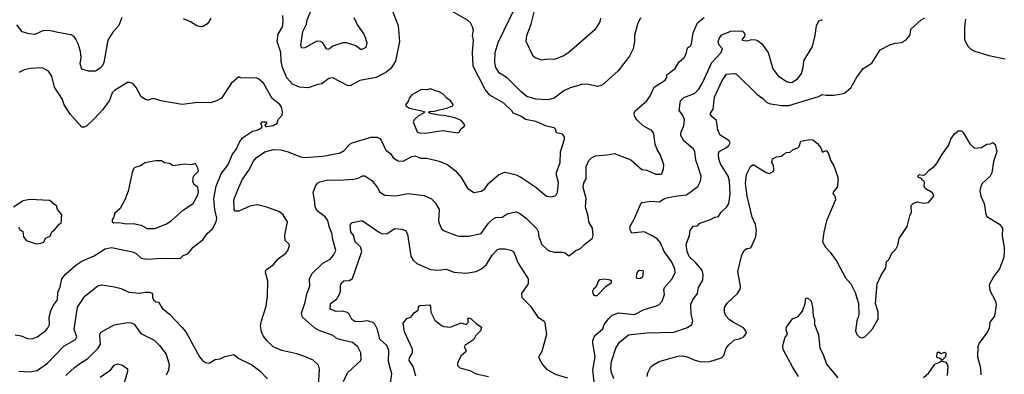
# Model space of a CAD drawing. Extents: x 1771496 to 1971148, y 471553 to 643630.
# Tile 372 of 656: x 1858573 to 1866537, y 544582 to 547452. Entities that reach past the tile are written whole.
import ezdxf

# ---------------------------------------------------------------- set-up
doc = ezdxf.new("R2010")
doc.units = 0

msp = doc.modelspace()

# ---------------------------------------------------------------- linework, layer by layer
at = {"layer": '0CON10XD'}
for points in [[(1860722.5, 545735), (1860740, 545815), (1860705, 545873.3), (1860675, 545897.1), (1860565, 545938.1), (1860495, 545953.5), (1860435, 545943.8), (1860345, 545901.3), (1860315, 545903.5), (1860306.9, 545915), (1860306.2, 545995), (1860336.9, 546075), (1860371.5, 546155), (1860425.4, 546235), (1860463.2, 546306.8), (1860485, 546333.3), (1860555, 546381.9), (1860625, 546400), (1860685, 546397.8), (1860745, 546381.1), (1860845, 546341.1), (1860875, 546337.8), (1861025, 546348.5), (1861125, 546366.2), (1861165, 546374.4), (1861197.2, 546392.8), (1861244.5, 546445.5), (1861262.5, 546455), (1861415, 546501.9), (1861465, 546500), (1861485, 546491.4), (1861497.4, 546477.4), (1861535, 546396.4), (1861573.8, 546365), (1861595, 546334.3), (1861635, 546310), (1861675, 546305.7), (1861745.7, 546344.3), (1861770.5, 546350.5), (1861815, 546330), (1861865, 546332), (1861965, 546307.1), (1862036.4, 546276.4), (1862098, 546228), (1862145, 546175.8), (1862195, 546087.5), (1862245, 546052.9), (1862305, 546064), (1862335, 546083.3), (1862364.7, 546125.3), (1862445, 546195.7), (1862495, 546216.7), (1862535, 546208.6), (1862587.4, 546197.4), (1862627.4, 546177.4), (1862746.9, 546096.9), (1862835, 546024.4), (1862875, 546017.5), (1862910.7, 546029.3), (1862922.7, 546057.3), (1862932.2, 546135), (1862915, 546193.3), (1862914.7, 546215), (1862944.6, 546295), (1862946.6, 546383.4), (1862980, 546485), (1862978.8, 546505), (1862964.2, 546524.2), (1862916.1, 546536.1), (1862908, 546565), (1862896.8, 546576.8), (1862835, 546590.6), (1862747.9, 546627.9), (1862665, 546643.5), (1862625, 546670.4), (1862563.8, 546695), (1862553.3, 546715), (1862489.2, 546775), (1862375, 546841.9), (1862336.6, 546886.6), (1862241.5, 547075), (1862234.6, 547185), (1862243.1, 547285), (1862235.8, 547325), (1862244.2, 547365), (1862236, 547395), (1862218, 547425), (1862195, 547447.5), (1862062.8, 547522.8)], [(1861583.3, 547535), (1861633.8, 547405), (1861644.2, 547275), (1861613.1, 547115), (1861575, 547057.5), (1861534.7, 547025.3), (1861456.7, 546985), (1861325, 546960.8), (1861245, 546916.2), (1861225, 546918.8), (1861105, 546980), (1861073, 546977), (1861017.7, 546932.3), (1860985, 546927.5), (1860905, 546900.4), (1860835.3, 546905.3), (1860779.5, 546929.5), (1860735, 546980), (1860697.3, 547065), (1860686.5, 547115), (1860684.5, 547185), (1860655.6, 547275), (1860664.4, 547335), (1860697.5, 547395), (1860704.4, 547435), (1860701.9, 547485)], [(1863593.9, 547466.1), (1863570, 547415), (1863546.2, 547325), (1863546.2, 547275), (1863534, 547216), (1863504.1, 547155.9), (1863412.7, 547037.3), (1863285, 546922), (1863245, 546910.8), (1863165, 546930), (1863115, 546926.2), (1863075.7, 546914.3), (1863025, 546900), (1862975, 546876.7), (1862895, 546816.7), (1862845, 546803.6), (1862747.3, 546807.3), (1862675, 546828.9), (1862625, 546869.5), (1862515, 546981.2), (1862455, 547018.1), (1862423.5, 547065), (1862417.3, 547105), (1862420, 547185), (1862442.1, 547267.9), (1862576.7, 547545)], [(1863271.4, 547465), (1863265.5, 547434.5), (1863225, 547370), (1863014.5, 547185.5), (1862975, 547160), (1862895, 547128.8), (1862845, 547133.3), (1862795, 547123.3), (1862741.7, 547141.7), (1862725, 547157.5), (1862668.8, 547275), (1862674.2, 547324.2), (1862709.1, 547415), (1862744, 547556)], [(1859399.5, 547470.5), (1859375, 547406), (1859325, 547352), (1859286.7, 547285), (1859253.7, 547106.3), (1859245, 547084), (1859225, 547058.6), (1859185, 547035.6), (1859130, 547035), (1859075, 547052), (1859062.2, 547095), (1859070, 547145), (1859064.5, 547195), (1859046.9, 547255), (1859028, 547295), (1859014.2, 547314.2), (1858988.8, 547328.8), (1858882.5, 547347.5), (1858821.3, 547361.3), (1858765.7, 547364.3), (1858695, 547332.9), (1858646.7, 547336.7), (1858593.9, 547353.9), (1858550.5, 547410.5)], [(1860117.8, 547465), (1860102.9, 547435), (1860085.4, 547414.6), (1860055, 547396.9), (1860035, 547393.5), (1860005, 547401.5), (1859955, 547434.4), (1859897.3, 547457.3)], [(1861275, 547470), (1861305, 547408), (1861355.6, 547335), (1861370.9, 547300.9), (1861380, 547265), (1861373, 547227), (1861335, 547206.7), (1861290.8, 547240.8), (1861215, 547263.3), (1861185.5, 547265.5), (1861105, 547237.1), (1861080, 547215), (1861065, 547211.1), (1861055, 547216), (1861024.3, 547264.3), (1861005.8, 547275.8), (1860975, 547278.8), (1860880, 547225), (1860855, 547222.5), (1860846.7, 547245), (1860863.5, 547356.5), (1860892.7, 547415), (1860899.3, 547450.7), (1860929.1, 547520.9)], [(1861191.1, 544525), (1861224.3, 544595), (1861329.7, 544690.3), (1861334.2, 544705.8), (1861331.4, 544755), (1861308, 544805), (1861265, 544840.8), (1861160, 544865), (1861133.8, 544875), (1861108.8, 544895), (1860995, 544936.7), (1860958.1, 544958.1), (1860859.2, 545045), (1860852.4, 545077.6), (1860882.5, 545165), (1860895, 545233.3), (1860920, 545295), (1860918.1, 545355), (1860935, 545396.2), (1861025, 545480.8), (1861085, 545514.3), (1861111.4, 545545), (1861130.6, 545585), (1861102.7, 545685), (1861100.8, 545715), (1861075, 545777.5), (1861065, 545827.1), (1861045, 545855.4), (1860978.8, 545905), (1860962, 545935), (1860961.4, 545975), (1860947.8, 546055), (1860968.8, 546111.2), (1860981.8, 546128.2), (1861000.6, 546139.4), (1861065, 546155.5), (1861153.6, 546153.6), (1861275, 546162.1), (1861309.7, 546170.3), (1861345, 546187.5), (1861365, 546188.8), (1861420.3, 546150.3), (1861465, 546096.7), (1861485.8, 546055.8), (1861525, 546032.5), (1861614.3, 546025.7), (1861715.5, 546045.5), (1861845, 546029.2), (1861905, 546003.3), (1861937.3, 545967.3), (1861967, 545917), (1861961.4, 545825), (1861964.5, 545804.5), (1861985, 545760), (1862005, 545742), (1862105.5, 545705.5), (1862125, 545700), (1862205, 545699.2), (1862305, 545722.5), (1862365.6, 545805), (1862401.2, 545838.8), (1862425, 545850), (1862475, 545854.4), (1862515, 545881.2), (1862585, 545898.1), (1862615, 545885.7), (1862673.4, 545843.4), (1862755, 545760), (1862767.4, 545737.4), (1862771.4, 545695), (1862795, 545633.3), (1862847.5, 545585), (1862895, 545570), (1862965, 545570), (1862985, 545564.3), (1863015, 545540), (1863072.5, 545585), (1863108.8, 545601.2), (1863144.2, 545635), (1863205.7, 545684.3), (1863212, 545705), (1863206.4, 545763.6), (1863176.9, 545815), (1863171.2, 545861.2), (1863148.8, 545935), (1863156, 546005), (1863130, 546095), (1863135, 546132.5), (1863156, 546165), (1863154.5, 546265), (1863177.2, 546312.8), (1863198, 546335), (1863229.8, 546350.2), (1863325, 546357.1), (1863385, 546369.2), (1863517, 546317), (1863605, 546240.8), (1863645, 546235.4), (1863715, 546201.4), (1863759.5, 546200.5), (1863766.7, 546205), (1863781.2, 546245), (1863783.3, 546276.7), (1863756.8, 546356.8), (1863727.3, 546407.3), (1863714, 546444), (1863700.9, 546530.9), (1863685, 546553.8), (1863665, 546566), (1863615, 546594), (1863565, 546642), (1863544.4, 546675), (1863543.1, 546695), (1863550, 546715), (1863645, 546794), (1863673.1, 546835), (1863704.8, 546905.2), (1863795, 546962), (1863806.7, 546985), (1863806.2, 547005), (1863874.3, 547055.7), (1863905, 547108.2), (1863947.9, 547145), (1863964.6, 547175.4), (1863973.8, 547225), (1863998.8, 547241.2), (1864007.5, 547255), (1864020.6, 547345), (1864055.7, 547425), (1864109.3, 547470.7)], [(1863225.6, 544475.6), (1863207.4, 544617.4), (1863226.4, 544725), (1863208.9, 544835), (1863209.4, 544855), (1863220.6, 544885), (1863234.4, 544905), (1863288.9, 544951.1), (1863300.9, 544985), (1863337.9, 545035), (1863365, 545060.4), (1863415, 545080.5), (1863546.7, 545065), (1863625, 545106.7), (1863724.4, 545135.6), (1863745, 545147.5), (1863769.4, 545175), (1863788.1, 545228.1), (1863783.3, 545265), (1863788.9, 545285), (1863851.1, 545355), (1863874.4, 545405), (1863873.3, 545435), (1863845, 545495.8), (1863785.4, 545575), (1863756.5, 545646.5), (1863731.4, 545675), (1863695, 545700), (1863625, 545734.2), (1863524.1, 545724.1), (1863513.1, 545743.1), (1863508.2, 545775), (1863542.4, 545837.6), (1863593.2, 545956.8), (1863608.5, 545971.5), (1863677.6, 545982.4), (1863745, 545978.8), (1863795, 546006.8), (1863875, 546024.6), (1863965, 546034.1), (1864057.8, 546102.2), (1864080, 546145), (1864084.4, 546185), (1864055, 546278), (1864042.9, 546315), (1864035, 546386.2), (1864023.8, 546405), (1863945, 546472), (1863920, 546515), (1863922.9, 546545), (1863945, 546592.5), (1863949.4, 546645), (1863935, 546682), (1863907.4, 546717.4), (1863917.5, 546795), (1863945, 546821.1), (1864030.8, 546855), (1864065, 546889.2), (1864095, 546940), (1864171.2, 547105), (1864247.3, 547185), (1864256.7, 547215), (1864231.1, 547245), (1864223.6, 547275), (1864233.5, 547305), (1864251.7, 547328.3), (1864325, 547359.4), (1864415, 547361.4), (1864431.3, 547351.3), (1864437.3, 547332.7), (1864434.2, 547315), (1864416.7, 547295), (1864417.5, 547285), (1864451.3, 547281.3), (1864495, 547291.8), (1864525, 547288.9), (1864545, 547280.6), (1864574.3, 547255), (1864625.7, 547185), (1864665.8, 547055), (1864708.3, 546998.3), (1864775, 546952.5), (1864805, 546942.9), (1864825, 546945.8), (1864866, 546975), (1864895.7, 547015), (1864910.8, 547065), (1864915, 547117.5), (1864986.2, 547235), (1865008, 547325), (1865017.3, 547402.7), (1865038, 547442), (1865065, 547453.8)], [(1863377.3, 544545), (1863356.2, 544605), (1863353.3, 544635), (1863360.8, 544685), (1863394.5, 544795), (1863425, 544841.4), (1863497.6, 544902.4), (1863645, 544919.1), (1863865, 544924.4), (1863975, 544961.4), (1864008.8, 544985), (1864018, 545015), (1864005, 545070), (1864000.9, 545149.1), (1864017.5, 545185), (1864054.2, 545235), (1864064.2, 545285), (1864099.2, 545345), (1864100.5, 545389.5), (1864092.5, 545425), (1864043.1, 545485), (1863988.2, 545535), (1863971.8, 545575), (1863964.3, 545635.7), (1863991.2, 545705), (1863996.2, 545745), (1864019.3, 545780.7), (1864055, 545783.8), (1864075, 545806), (1864161.2, 545835), (1864195, 545854.4), (1864225, 545860), (1864247.5, 545895), (1864293.4, 545936.6), (1864308.9, 545965), (1864318.6, 546038.6), (1864314.6, 546145), (1864303.6, 546185), (1864240.5, 546285), (1864228.9, 546325), (1864224.2, 546365), (1864231.2, 546385), (1864285, 546416), (1864308, 546435), (1864320, 546455), (1864308.8, 546475), (1864238.1, 546518.1), (1864219.7, 546559.7), (1864210, 546635), (1864174.5, 546664.5), (1864160, 546685), (1864160, 546695), (1864181.7, 546728.3), (1864192.5, 546825), (1864255, 546960), (1864290.2, 547009.8), (1864355, 547016.1), (1864370.9, 547010.9), (1864535, 546850), (1864585, 546813.1), (1864615, 546781.9), (1864645, 546770.5), (1864735, 546756.5), (1864795, 546756.5), (1865035, 546830.5), (1865065, 546846.9), (1865095, 546840.8), (1865155, 546840.8), (1865193, 546847), (1865245, 546858), (1865295, 546900), (1865345, 546986.7), (1865395, 547056.7), (1865465, 547100), (1865532.6, 547207.4), (1865611.9, 547248.1), (1865655, 547261.8), (1865705, 547267.1), (1865740, 547285), (1865775, 547330), (1865781.2, 547375), (1865865, 547450.8), (1865895, 547465.6)], [(1866223.8, 547455), (1866213.6, 547393.6), (1866216, 547295), (1866222.1, 547272.1), (1866244.2, 547235), (1866265, 547214), (1866290.9, 547200.9), (1866412, 547162), (1866545, 547135.6)], [(1858535, 544902.2), (1858585, 544892.5), (1858635, 544872.9), (1858675, 544870), (1858715, 544885.7), (1858780.8, 544935), (1858797.2, 544952.8), (1858813.1, 544985), (1858812.3, 545045), (1858825.5, 545095), (1858847.7, 545142.3), (1858878, 545185), (1858881.5, 545245), (1858899.8, 545290.2), (1858915, 545356), (1858945, 545395.7), (1859025.8, 545465), (1859075, 545497.5), (1859175, 545542.2), (1859263.7, 545596.3), (1859315, 545607.8), (1859485, 545574.3), (1859515, 545559.2), (1859555, 545521.4), (1859607, 545513), (1859725, 545521.4), (1859870, 545520), (1859895, 545544), (1859931.7, 545558.3), (1859975, 545611.2), (1860057, 545673), (1860088.3, 545721.7), (1860131.3, 545758.7), (1860163.1, 545815), (1860166.5, 545845), (1860150.8, 545915), (1860143.8, 546005), (1860163.3, 546105), (1860203.8, 546205), (1860255.3, 546274.7), (1860295, 546362.5), (1860325, 546402.5), (1860350.5, 546459.5), (1860375.6, 546495), (1860455, 546548.8), (1860495, 546556.8), (1860525.7, 546575), (1860534.2, 546585), (1860523.8, 546615), (1860534.4, 546625.6), (1860566.2, 546626.2), (1860570, 546615), (1860556.7, 546595), (1860565, 546586.7), (1860571.4, 546588.6), (1860622.5, 546595), (1860656.7, 546615), (1860663.3, 546645), (1860695, 546680), (1860698, 546705), (1860690, 546745), (1860678, 546765), (1860615, 546814), (1860545, 546938.8), (1860505, 546973.3), (1860485, 546982.5), (1860435, 546977.5), (1860362.5, 546982.5), (1860345, 546990), (1860283.8, 546935), (1860205, 546816.7), (1860165.9, 546794.1), (1860115, 546778.8), (1860015, 546782), (1859885.9, 546765.9), (1859715, 546794), (1859655, 546813.3), (1859608.3, 546801.7), (1859595, 546803.8), (1859555, 546826.7), (1859515, 546903.8), (1859486.7, 546935), (1859465, 546943.8), (1859445, 546943.3), (1859340.7, 546879.3), (1859320.7, 546859.3), (1859308.2, 546821.8), (1859296, 546795), (1859245.8, 546725), (1859178, 546652), (1859115, 546592.5), (1859095, 546580.8), (1859075, 546582.5), (1858984.3, 546685), (1858933.6, 546763.6), (1858918.6, 546805), (1858854.2, 546905), (1858834.1, 546994.1), (1858805.8, 547035.8), (1858755, 547062.5), (1858656.4, 547056.4), (1858610, 547045), (1858565, 547023.3)], [(1861855, 546533.8), (1861995, 546554.4), (1862115, 546536.7), (1862130, 546545), (1862140.7, 546569.3), (1862166.4, 546583.6), (1862172.5, 546595), (1862162.5, 546615), (1862142.5, 546635), (1862095, 546656.9), (1862005, 546677.5), (1861965, 546678), (1861895, 546693.3), (1861881.7, 546701.7), (1861885, 546710), (1861925, 546712.5), (1862035, 546739.2), (1862077.5, 546755), (1862080, 546765), (1862056.4, 546796.4), (1862027, 546817), (1861995, 546852.5), (1861961.7, 546871.7), (1861943, 546873), (1861895, 546892.5), (1861865, 546883.3), (1861823.6, 546886.4), (1861745, 546842.5), (1861723, 546817), (1861717.5, 546795), (1861696.7, 546765), (1861696.7, 546755), (1861725, 546736), (1861848.3, 546708.3), (1861840, 546695), (1861797.5, 546675), (1861766.1, 546643.9), (1861756.7, 546625), (1861786.7, 546545), (1861805, 546536.2), (1861855, 546533.8)], [(1863648, 544565), (1863652.5, 544595), (1863678.3, 544641.7), (1863693.4, 544656.6), (1863744.5, 544685.5), (1863895, 544727.8), (1863935, 544731.1), (1863972.5, 544725), (1864035, 544695.7), (1864085, 544682), (1864155, 544685.8), (1864250, 544715), (1864267.5, 544735), (1864286.6, 544793.4), (1864309.3, 544820.7), (1864355, 544862.5), (1864395, 544868.6), (1864428.8, 544885), (1864451.2, 544915), (1864446.2, 544935), (1864427.8, 544957.8), (1864345, 545004.4), (1864315, 545022.9), (1864284.3, 545055), (1864274.4, 545085), (1864275, 545122.5), (1864295, 545158.8), (1864378, 545235), (1864399.7, 545270.3), (1864401.9, 545295), (1864381.9, 545415), (1864415, 545550), (1864435, 545586.7), (1864455, 545600), (1864487.5, 545605), (1864526.4, 545693.6), (1864532.9, 545745), (1864524.4, 545795), (1864497.3, 545855), (1864456.9, 546025), (1864443.8, 546126.2), (1864452.2, 546197.8), (1864485, 546263.8), (1864505, 546280), (1864610, 546215), (1864635, 546207.5), (1864648.8, 546211.2), (1864666.4, 546223.6), (1864673, 546237), (1864670, 546275), (1864657.5, 546295), (1864662.5, 546325), (1864695, 546342.5), (1864735, 546346.7), (1864755, 546366.7), (1864775, 546376.7), (1864805, 546380), (1864829.3, 546400.7), (1864867.5, 546415), (1864876.7, 546425), (1864890, 546470), (1864965, 546483.3), (1864988.3, 546478.3), (1865025, 546450), (1865052, 546415), (1865065, 546380), (1865095, 546392.5), (1865113.3, 546375), (1865135, 546310), (1865160, 546265), (1865190, 546175), (1865191.2, 546135), (1865183.9, 546096.1), (1865153.8, 546055), (1865151.2, 546045), (1865166.2, 546025), (1865171.2, 545995), (1865100, 545825), (1865077, 545733), (1865067.5, 545655), (1865090.2, 545610.2), (1865129.3, 545569.3), (1865182.5, 545495), (1865253, 545363), (1865294.3, 545314.3), (1865331.2, 545245), (1865356.2, 545155), (1865360, 545065), (1865355.8, 545045), (1865344, 545015), (1865332, 544935), (1865345, 544903.3), (1865365, 544883.8), (1865385, 544876.7), (1865407.5, 544885), (1865450, 544925), (1865470.7, 544949.3), (1865510.7, 545019.3), (1865516, 545035), (1865515.8, 545085.8), (1865493.8, 545155), (1865509.2, 545315), (1865541.2, 545385), (1865578.8, 545445), (1865585, 545492.5), (1865605.8, 545514.2), (1865628.3, 545561.7), (1865659.5, 545595), (1865675, 545627.5), (1865687.6, 545682.4), (1865751.1, 545778.9), (1865772, 545865), (1865787.5, 545895), (1865783, 545947), (1865801.7, 545968.3), (1865835, 545977.5), (1865885, 545967.5), (1865925, 545973.3), (1865966.2, 546025), (1865955, 546050), (1865897.5, 546085), (1865890, 546105), (1865892.5, 546135), (1865887.5, 546145), (1865873.3, 546153.3), (1865866.7, 546166.7), (1865843.6, 546173.6), (1865837.5, 546185), (1865850.7, 546199.3), (1865875, 546192.5), (1865895, 546197.5), (1865933, 546237), (1865970, 546265), (1865995, 546293.3), (1866031.4, 546358.6), (1866084.4, 546435), (1866105, 546486.2), (1866135, 546527.5), (1866165, 546552.5), (1866191.7, 546551.7), (1866205, 546540), (1866257.9, 546447.9), (1866295, 546411.2), (1866351.9, 546418.1), (1866395, 546443.3), (1866425, 546447.5), (1866445, 546457.5), (1866463, 546443), (1866477.5, 546385), (1866449.4, 546305), (1866436.3, 546213.7), (1866422.5, 546185), (1866358.8, 546125), (1866343.3, 546095), (1866338.8, 546065), (1866346.2, 546025), (1866373.8, 545965), (1866387, 545877), (1866395, 545860), (1866497.3, 545797.3), (1866521.2, 545765), (1866518.6, 545705), (1866536.2, 545605), (1866536.1, 545576.1), (1866533, 545527), (1866508.8, 545465), (1866498.8, 545435), (1866448.3, 545371.7), (1866415.6, 545305), (1866419.7, 545259.7), (1866465.6, 545175), (1866471.4, 545145), (1866456.2, 545053.8), (1866419.2, 545005), (1866414.3, 544955), (1866401.4, 544925), (1866334.3, 544835), (1866323.2, 544806.8), (1866319.4, 544725), (1866344.3, 544635), (1866346.8, 544576.8)], [(1859605, 545761.9), (1859665, 545762.9), (1859755, 545798.1), (1859797.2, 545822.8), (1859897.6, 545912.4), (1859977.1, 545965), (1860013.1, 546035), (1860019.1, 546059.1), (1860012.5, 546095), (1859981.6, 546121.6), (1859972.9, 546142.9), (1859978.5, 546185), (1860018, 546225), (1860016.7, 546245), (1859995, 546286.7), (1859963, 546277), (1859905, 546283.3), (1859815, 546270), (1859785, 546287.5), (1859745, 546292.5), (1859719.3, 546309.3), (1859675, 546310.8), (1859585, 546294.3), (1859550.3, 546269.7), (1859503.3, 546255), (1859493.3, 546245), (1859483.3, 546215), (1859450, 546065), (1859423.3, 545995), (1859386.1, 545923.9), (1859343, 545887), (1859331.7, 545848.3), (1859320, 545835), (1859320, 545815), (1859335, 545807.5), (1859375, 545811.2), (1859435, 545800.5), (1859491.5, 545801.5), (1859555, 545788.5), (1859605, 545761.9)], [(1858705, 545638.8), (1858745, 545643.3), (1858769.3, 545650.7), (1858782.5, 545685), (1858819.3, 545700.7), (1858832.5, 545735), (1858856.4, 545753.6), (1858895, 545800), (1858908.3, 545801.7), (1858912.5, 545875), (1858880, 545915), (1858870, 545945), (1858843.3, 545963.3), (1858836.4, 545976.4), (1858815, 545987.5), (1858655, 545996.7), (1858600, 545985), (1858522.5, 545935)], [(1858562.5, 545775), (1858573.6, 545753.6), (1858598.3, 545738.3), (1858603.8, 545695), (1858625, 545663.8), (1858705, 545638.8)], [(1861569.2, 544495), (1861583.8, 544585), (1861556.6, 544685), (1861559.2, 544775), (1861543.3, 544815), (1861486.8, 544866.8), (1861465.8, 544945.8), (1861445, 544988), (1861431.8, 545001.8), (1861386.3, 545016.3), (1861325, 545007.1), (1861285, 545010), (1861260, 545025), (1861238.7, 545068.7), (1861223.4, 545083.4), (1861185, 545094.3), (1861131.4, 545091.4), (1861085, 545110), (1861087.5, 545155), (1861137.3, 545192.7), (1861160.1, 545229.9), (1861168.9, 545255), (1861167.5, 545305), (1861177.5, 545325), (1861195, 545339.4), (1861237.6, 545342.4), (1861265, 545356.2), (1861340.6, 545575), (1861330, 545615), (1861287.7, 545655), (1861273.1, 545705), (1861250, 545735), (1861245, 545786.7), (1861254.4, 545805), (1861265, 545810.6), (1861344.2, 545825.8), (1861474.1, 545734.1), (1861505, 545719.5), (1861545, 545721.9), (1861607.4, 545762.6), (1861665, 545756.2), (1861692.5, 545745), (1861708.8, 545715), (1861737.9, 545537.9), (1861756, 545505), (1861785, 545479.2), (1861895, 545430.8), (1861955, 545426), (1862025, 545432), (1862085, 545407.5), (1862185, 545401.9), (1862265, 545414.3), (1862308, 545435), (1862348.6, 545471.4), (1862395, 545545.8), (1862437.4, 545592.6), (1862455, 545598.6), (1862498.8, 545598.8), (1862545, 545587.1), (1862567.5, 545575), (1862605, 545482), (1862685.7, 545355), (1862685.7, 545315), (1862631.2, 545235), (1862633.8, 545205), (1862704.5, 545134.5), (1862762.5, 545045), (1862812.5, 545015), (1862819.3, 544999.3), (1862834, 544905), (1862795, 544767.5), (1862768.8, 544725), (1862771.2, 544715), (1862801.2, 544661.2), (1862835, 544624), (1862904.1, 544584.1), (1863005, 544553.3)], [(1860990.5, 544485), (1860998.1, 544625), (1860989.2, 544655), (1860946.3, 544696.3), (1860884.4, 544724.4), (1860815, 544748.6), (1860694.3, 544774.3), (1860622.5, 544805), (1860571.2, 544855), (1860543, 544893), (1860530, 544925), (1860522, 544975), (1860528, 545015), (1860565.8, 545135), (1860578, 545215), (1860580, 545335), (1860562, 545405), (1860563.8, 545425), (1860625, 545471.2), (1860663.4, 545516.6), (1860725, 545563.8), (1860741.2, 545585), (1860756, 545625), (1860753.3, 545635), (1860721.2, 545665), (1860716.7, 545705), (1860722.5, 545735)], [(1863568.3, 545358.3), (1863595, 545360), (1863612.5, 545375), (1863617.5, 545415), (1863615, 545420), (1863585, 545422.5), (1863572.5, 545415), (1863562.5, 545395), (1863558.3, 545368.3), (1863568.3, 545358.3)], [(1858565, 544606.9), (1858651.3, 544601.3), (1858715, 544612.2), (1858797.8, 544672.2), (1858931.2, 544808.8), (1859023.8, 544865), (1859034, 544885), (1859013.3, 544945), (1859040.6, 545125), (1859099.2, 545215), (1859205, 545298.6), (1859235, 545305.7), (1859340.3, 545290.3), (1859395, 545275.7), (1859455, 545246.9), (1859545, 545239.4), (1859587, 545247), (1859625, 545247.5), (1859647.5, 545235), (1859646.4, 545203.6), (1859655, 545184), (1859675, 545167.5), (1859695, 545166.7), (1859725, 545116.2), (1859785, 545070), (1859885.7, 544965), (1859916.9, 544925), (1860028, 544725), (1860051.2, 544695), (1860075, 544676.7), (1860105, 544673.3), (1860155, 544701.2), (1860195, 544706.2), (1860232.7, 544727.3), (1860305, 544743.3), (1860345, 544711.2), (1860449.7, 544659.7), (1860515, 544611.2), (1860576.4, 544546.4)], [(1863245, 545220), (1863315, 545292.5), (1863360, 545325), (1863360, 545335), (1863350, 545345), (1863305, 545353.3), (1863265, 545346.7), (1863255, 545337.5), (1863233.3, 545286.7), (1863215, 545272.5), (1863206.7, 545255), (1863207.5, 545235), (1863215, 545227.5), (1863225, 545220), (1863245, 545220)], [(1861777.8, 544567.8), (1861755.5, 544645), (1861724.4, 544695), (1861726.9, 544715), (1861748.9, 544755), (1861750.6, 544785), (1861684.3, 544925), (1861674, 544995), (1861705, 545033.3), (1861737.5, 545045), (1861765, 545082.5), (1861795, 545102.5), (1861798.3, 545131.7), (1861810.7, 545139.3), (1861886.7, 545145), (1861895, 545130), (1861899.4, 545085), (1861931.3, 545021.3), (1861985, 544976.2), (1862005, 544968), (1862055, 544962.5), (1862145, 545000), (1862185, 544986), (1862202, 545005), (1862197.5, 545035), (1862205, 545040), (1862225, 545032.5), (1862264.2, 544994.2), (1862307.5, 544965), (1862300, 544935), (1862263.3, 544895), (1862245, 544863.3), (1862172.5, 544815), (1862167.5, 544805), (1862180.5, 544780.5), (1862181.2, 544765), (1862145, 544731.2), (1862114, 544675), (1862114.1, 544654.1), (1862132.5, 544635), (1862215, 544612.5), (1862265, 544585.7), (1862365, 544565.8)], [(1864872, 544565), (1864822.6, 544642.6), (1864753.2, 544773.2), (1864744.5, 544794.5), (1864744.4, 544815), (1864765, 544882.5), (1864782.5, 544905), (1864772.3, 544942.3), (1864774, 544965), (1864825, 545030), (1864868.8, 545051.2), (1864905, 545093.3), (1864926.7, 545155), (1864932.5, 545195), (1864945, 545200), (1864975.8, 545175), (1864986.5, 545125), (1864991.4, 545055), (1865000.8, 545025), (1865001.2, 544985), (1865033.8, 544905), (1865044.3, 544795), (1865072.6, 544742.6), (1865098, 544665), (1865191.2, 544555)], [(1858947.4, 544572.6), (1859015, 544636.5), (1859075, 544681.4), (1859125, 544709.2), (1859208.8, 544795), (1859227.1, 544825), (1859220, 544895), (1859224.4, 544915), (1859233.9, 544926.1), (1859337.9, 544982.1), (1859445, 545001.9), (1859475, 545000), (1859497.6, 544987.6), (1859553.6, 544913.6), (1859659.8, 544859.8), (1859705, 544815.8), (1859758.6, 544745), (1859781.9, 544661.9), (1859776.9, 544615), (1859757.5, 544575)], [(1866035, 544697.5), (1866013.3, 544713.3), (1865995, 544716.7), (1865990, 544725), (1865995, 544756.7), (1866005, 544763.3), (1866025, 544750), (1866055, 544762), (1866063, 544753), (1866060, 544725), (1866035, 544697.5)], [(1859225, 544560.4), (1859268.8, 544591.2), (1859306.2, 544615), (1859336.7, 544655), (1859365, 544666.7), (1859405, 544657.5), (1859445, 544626), (1859444.3, 544604.3), (1859411.4, 544495)], [(1865884, 544556), (1865927.1, 544595), (1865975, 544665.7), (1866015, 544680), (1866028.3, 544691.7), (1866060.6, 544680.6), (1866074.5, 544665), (1866079.2, 544645), (1866075, 544573.3)]]:
    msp.add_lwpolyline(points, dxfattribs=at)

doc.saveas('drawing.dxf')
